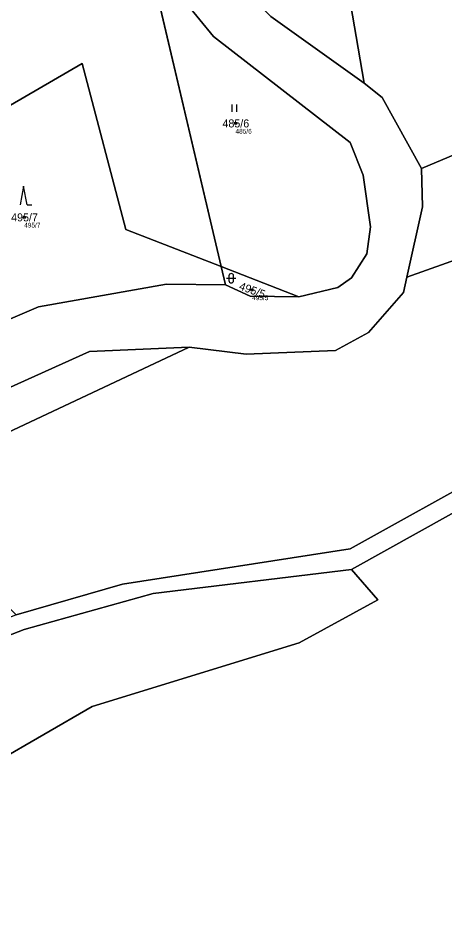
# Model space of a CAD drawing. Extents: x -766177 to -763254, y -1057727 to -1053915.
# Drawn here: x -764721.9 to -764631.2, y -1056306.7 to -1056114.7 of the extents above; entities that cross this region are included whole.
import ezdxf

# ---------------------------------------------------------------- set-up
doc = ezdxf.new("R2010")
doc.units = 0
for name, color, linetype in [('Vrstva 1', 7, 'Continuous'), ('Vrstva 2', 7, 'Continuous'), ('Vrstva 3', 7, 'Continuous'), ('Vrstva 50', 7, 'Continuous'), ('Vrstva 51', 7, 'Continuous')]:
    doc.layers.add(name, color=color, linetype=linetype)

msp = doc.modelspace()

# ---------------------------------------------------------------- linework, layer by layer
at = {"layer": 'Vrstva 1'}
for p, q in [((-764678.71, -1056167.5), (-764710.56, -1056031.82)), ((-764648.32, -1056128.54), (-764655.44, -1056087.17)), ((-764678.71, -1056167.5), (-764677.8, -1056171.39)), ((-764678.71, -1056167.5), (-764662.22, -1056173.93)), ((-764685.52, -1056184.62), (-764820.8, -1056248.31))]:
    msp.add_line(p, q, dxfattribs=at)
for points in [[(-764662.22, -1056173.93), (-764653.92, -1056171.9), (-764651.06, -1056169.87), (-764647.78, -1056164.8), (-764646.98, -1056159.02), (-764648.59, -1056148.06), (-764651.34, -1056141.14), (-764680.32, -1056118.63), (-764686.18, -1056111.55), (-764690.41, -1056097.59), (-764691.42, -1056088.43), (-764690.54, -1056054.85), (-764690.99, -1056039.44), (-764691.84, -1056032.2)], [(-764681.62, -1056031.48), (-764680.53, -1056061.2), (-764681.44, -1056079.49), (-764680.41, -1056092.54), (-764679.43, -1056098.14), (-764676.23, -1056104.94), (-764673.13, -1056109.33), (-764668.19, -1056114.38), (-764648.32, -1056128.54)], [(-764636.2, -1056146.64), (-764624.43, -1056141.69), (-764611.06, -1056140.06), (-764574.95, -1056117.47), (-764532.55, -1056127.7), (-764496.91, -1056114.72)], [(-764639.27, -1056169.77), (-764517.94, -1056126.53), (-764494.48, -1056118.7)], [(-764722.27, -1056241.48), (-764699.71, -1056235), (-764651.32, -1056227.44), (-764621.21, -1056210.73), (-764590.98, -1056195.85), (-764560.98, -1056183.86), (-764498.02, -1056195.99), (-764470.95, -1056185.54), (-764423.36, -1056161.26), (-764377.1, -1056178.25), (-764322.18, -1056166.01), (-764266.66, -1056146.38), (-764234.32, -1056133.72), (-764200.34, -1056122.58)], [(-764651.03, -1056231.88), (-764609.2, -1056208.54), (-764593.73, -1056200.63), (-764560.85, -1056187.89), (-764498.74, -1056199.25), (-764467.74, -1056188.29), (-764422.76, -1056165.05), (-764377.13, -1056181.83), (-764320.95, -1056169.02), (-764239.35, -1056139.31), (-764198.27, -1056124.75), (-764185.58, -1056122.98)], [(-764750.11, -1056148.6), (-764708.23, -1056124.34), (-764698.97, -1056159.6), (-764678.71, -1056167.5)], [(-764648.32, -1056128.54), (-764644.54, -1056131.55), (-764636.2, -1056146.64)], [(-764636.2, -1056146.64), (-764636, -1056154.78), (-764639.27, -1056169.77)], [(-764685.52, -1056184.62), (-764706.69, -1056185.54), (-764735.75, -1056198.61), (-764758.41, -1056213.9), (-764771.15, -1056215.06), (-764784.34, -1056207.83), (-764790.13, -1056205.53), (-764797.17, -1056188.55), (-764793.31, -1056176.55), (-764777.03, -1056159.79)], [(-764723.95, -1056178.84), (-764717.51, -1056176.02), (-764690.36, -1056171.25), (-764677.8, -1056171.39)], [(-764639.27, -1056169.77), (-764639.97, -1056173), (-764647.45, -1056181.48), (-764654.42, -1056185.33), (-764673.41, -1056186.13), (-764685.52, -1056184.62)], [(-764677.8, -1056171.39), (-764672.57, -1056173.78), (-764662.22, -1056173.93)], [(-764651.03, -1056231.88), (-764693.2, -1056236.93), (-764720.54, -1056244.6), (-764757.07, -1056258.77), (-764804.91, -1056275.56)], [(-764786.65, -1056309.87), (-764769.62, -1056300.5), (-764753.69, -1056291.1), (-764736.98, -1056278.85), (-764706.13, -1056261), (-764662.16, -1056247.46), (-764645.46, -1056238.29), (-764651.03, -1056231.88)]]:
    msp.add_lwpolyline(points, dxfattribs=at)
at = {"layer": 'Vrstva 3'}
for p, q in [((-764676.391, -1056134.58), (-764676.391, -1056133.08)), ((-764675.39, -1056134.58), (-764675.39, -1056133.08)), ((-764720.69, -1056150.37), (-764721.44, -1056154.37)), ((-764719.94, -1056154.37), (-764720.69, -1056150.37)), ((-764719.94, -1056154.37), (-764718.944, -1056154.37)), ((-764677.081, -1056169.461), (-764677.081, -1056170.462)), ((-764676.079, -1056170.462), (-764676.079, -1056169.461)), ((-764677.581, -1056169.961), (-764675.579, -1056169.961))]:
    msp.add_line(p, q, dxfattribs=at)
for centre, start, end in [((-764676.58, -1056169.4609), 0, 180), ((-764676.58, -1056170.4609), 180, 359.9878861)]:
    msp.add_arc(centre, 0.5, start, end, dxfattribs=at)
at = {"layer": 'Vrstva 50'}
for centre in [(-764675.68, -1056137.06994), (-764720.56, -1056157.02994), (-764672.16, -1056172.46994)]:
    msp.add_circle(centre, 0.25, dxfattribs=at)
at = {"layer": 'Vrstva 51'}
for points in [[(-764698.97, -1056159.6), (-764678.71, -1056167.5), (-764710.56, -1056031.82), (-764743.81, -1056031.14), (-764768.59, -1056034.14), (-764785.92, -1056038.41), (-764787.94, -1056070.86), (-764778.75, -1056079.33), (-764775.07, -1056099.72), (-764775.49, -1056104.47), (-764772.06, -1056103.4), (-764760.8, -1056105.81), (-764750.38, -1056113.79), (-764745.85, -1056126.65), (-764745.44, -1056131.22), (-764747.44, -1056141.7), (-764750.11, -1056148.6), (-764708.23, -1056124.34)], [(-764680.53, -1056061.2), (-764681.44, -1056079.49), (-764680.41, -1056092.54), (-764679.43, -1056098.14), (-764676.23, -1056104.94), (-764673.13, -1056109.33), (-764668.19, -1056114.38), (-764648.32, -1056128.54), (-764655.44, -1056087.17), (-764665.11, -1056031.04), (-764681.62, -1056031.48)], [(-764662.22, -1056173.93), (-764653.92, -1056171.9), (-764651.06, -1056169.87), (-764647.78, -1056164.8), (-764646.98, -1056159.02), (-764648.59, -1056148.06), (-764651.34, -1056141.14), (-764680.32, -1056118.63), (-764686.18, -1056111.55), (-764690.41, -1056097.59), (-764691.42, -1056088.43), (-764690.54, -1056054.85), (-764690.99, -1056039.44), (-764691.84, -1056032.2), (-764710.56, -1056031.82), (-764678.71, -1056167.5)], [(-764611.06, -1056140.06), (-764574.95, -1056117.47), (-764532.55, -1056127.7), (-764496.91, -1056114.72), (-764512.95, -1056088.4), (-764655.44, -1056087.17), (-764648.32, -1056128.54), (-764644.54, -1056131.55), (-764636.2, -1056146.64), (-764624.43, -1056141.69)], [(-764636, -1056154.78), (-764639.27, -1056169.77), (-764517.94, -1056126.53), (-764494.48, -1056118.7), (-764496.91, -1056114.72), (-764532.55, -1056127.7), (-764574.95, -1056117.47), (-764611.06, -1056140.06), (-764624.43, -1056141.69), (-764636.2, -1056146.64)], [(-764752.88, -1056156.79), (-764757.07, -1056162.61), (-764774.98, -1056175.93), (-764765.19, -1056173.95), (-764740.82, -1056163.74), (-764724.25, -1056174.97), (-764723.95, -1056178.84), (-764717.51, -1056176.02), (-764690.36, -1056171.25), (-764677.8, -1056171.39), (-764678.71, -1056167.5), (-764698.97, -1056159.6), (-764708.23, -1056124.34), (-764750.11, -1056148.6)], [(-764735.75, -1056198.61), (-764758.41, -1056213.9), (-764771.15, -1056215.06), (-764784.34, -1056207.83), (-764790.13, -1056205.53), (-764797.17, -1056188.55), (-764793.31, -1056176.55), (-764777.03, -1056159.79), (-764781.55, -1056161.43), (-764795.09, -1056157.33), (-764809.76, -1056158.33), (-764812.86, -1056156.58), (-764831, -1056176.89), (-764835.24, -1056204.59), (-764820.8, -1056248.31), (-764685.52, -1056184.62), (-764706.69, -1056185.54)], [(-764678.71, -1056167.5), (-764677.8, -1056171.39), (-764672.57, -1056173.78), (-764662.22, -1056173.93)], [(-764769.62, -1056300.5), (-764753.69, -1056291.1), (-764736.98, -1056278.85), (-764706.13, -1056261), (-764662.16, -1056247.46), (-764645.46, -1056238.29), (-764651.03, -1056231.88), (-764693.2, -1056236.93), (-764720.54, -1056244.6), (-764757.07, -1056258.77), (-764804.91, -1056275.56), (-764786.65, -1056309.87)]]:
    msp.add_lwpolyline(points, close=True, dxfattribs=at)
for points in [[(-764686.18, -1056111.55), (-764680.32, -1056118.63), (-764651.34, -1056141.14), (-764648.59, -1056148.06), (-764646.98, -1056159.02), (-764647.78, -1056164.8), (-764651.06, -1056169.87), (-764653.92, -1056171.9), (-764662.22, -1056173.93), (-764672.57, -1056173.78), (-764677.8, -1056171.39), (-764690.36, -1056171.25), (-764717.51, -1056176.02), (-764723.95, -1056178.84)], [(-764735.75, -1056198.61), (-764706.69, -1056185.54), (-764685.52, -1056184.62), (-764673.41, -1056186.13), (-764654.42, -1056185.33), (-764647.45, -1056181.48), (-764639.97, -1056173), (-764639.27, -1056169.77), (-764636, -1056154.78), (-764636.2, -1056146.64), (-764644.54, -1056131.55), (-764648.32, -1056128.54), (-764668.19, -1056114.38)], [(-764517.94, -1056126.53), (-764639.27, -1056169.77), (-764639.97, -1056173), (-764647.45, -1056181.48), (-764654.42, -1056185.33), (-764673.41, -1056186.13), (-764685.52, -1056184.62), (-764820.8, -1056248.31), (-764817.21, -1056259.16), (-764808.66, -1056255.04), (-764786.61, -1056258.36), (-764725.05, -1056238.7), (-764722.27, -1056241.48), (-764699.71, -1056235), (-764651.32, -1056227.44), (-764621.21, -1056210.73)], [(-764266.66, -1056146.38), (-764322.18, -1056166.01), (-764377.1, -1056178.25), (-764423.36, -1056161.26), (-764470.95, -1056185.54), (-764498.02, -1056195.99), (-764560.98, -1056183.86), (-764590.98, -1056195.85), (-764621.21, -1056210.73), (-764651.32, -1056227.44), (-764699.71, -1056235), (-764722.27, -1056241.48), (-764745.83, -1056250.94), (-764773.41, -1056260.99), (-764807.11, -1056272.37), (-764827.45, -1056279.65), (-764859.49, -1056298.36), (-764867.58, -1056303.08), (-764888.27, -1056313.59)], [(-764889.86, -1056317.97), (-764861.81, -1056304.43), (-764825.63, -1056283.12), (-764807.8, -1056276.61), (-764804.91, -1056275.56), (-764757.07, -1056258.77), (-764720.54, -1056244.6), (-764693.2, -1056236.93), (-764651.03, -1056231.88), (-764609.2, -1056208.54), (-764593.73, -1056200.63), (-764560.85, -1056187.89), (-764498.74, -1056199.25), (-764467.74, -1056188.29), (-764422.76, -1056165.05), (-764377.13, -1056181.83), (-764320.95, -1056169.02)], [(-764320.95, -1056169.02), (-764377.13, -1056181.83), (-764422.76, -1056165.05), (-764467.74, -1056188.29), (-764498.74, -1056199.25), (-764560.85, -1056187.89), (-764593.73, -1056200.63), (-764609.2, -1056208.54), (-764651.03, -1056231.88), (-764645.46, -1056238.29), (-764662.16, -1056247.46), (-764706.13, -1056261), (-764736.98, -1056278.85), (-764753.69, -1056291.1), (-764769.62, -1056300.5), (-764786.65, -1056309.87)]]:
    msp.add_lwpolyline(points, dxfattribs=at)

# ---------------------------------------------------------------- texts
at = {"layer": 'Vrstva 2'}
for s, p in [('485/6', (-764678.453, -1056137.92)), ('495/7', (-764723.333, -1056157.88))]:
    msp.add_text(s, height=1.699998, dxfattribs=at).set_placement(p)
msp.add_text('495/5', height=1.699998, rotation=340, dxfattribs=at).set_placement((-764675.056, -1056172.32))
at = {"layer": 'Vrstva 50'}
for s, p in [('485/6', (-764675.68, -1056139.226)), ('495/7', (-764720.56, -1056159.186)), ('495/5', (-764672.16, -1056174.626))]:
    msp.add_text(s, height=0.999996, dxfattribs=at).set_placement(p)

doc.saveas('drawing.dxf')
